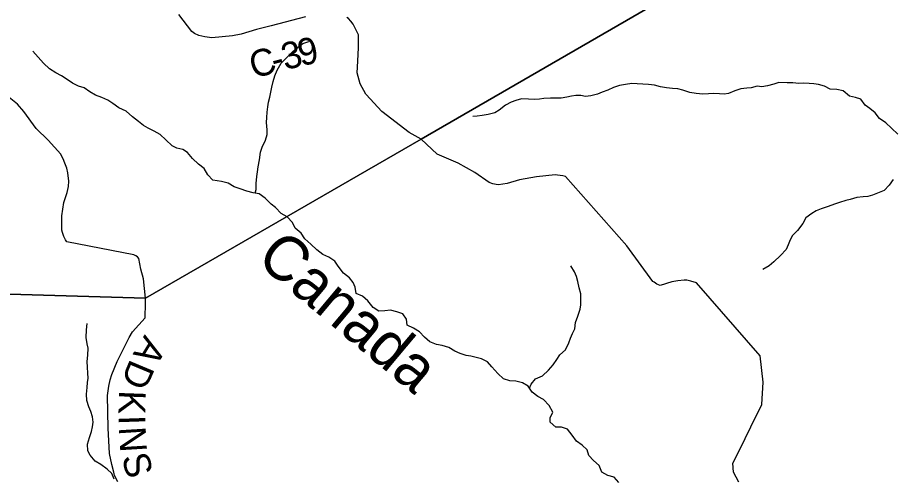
# Model space of a CAD drawing. Extents: x 1624196 to 2029251, y 146837 to 440034.
# Drawn here: x 1756894 to 1766716, y 320232 to 325395 of the extents above; entities that cross this region are included whole.
import ezdxf

# ---------------------------------------------------------------- set-up
doc = ezdxf.new("R2010")
doc.units = 0
for name, color, linetype in [('GM_X_County_Road', 7, 'Continuous'), ('GM_X_County_Road_Text', 7, 'Continuous'), ('GM_X_Minor_River', 7, 'Continuous'), ('GM_X_Minor_River_Text', 7, 'Continuous'), ('GM_X_Township', 7, 'Continuous'), ('GM_X_Township_Road', 7, 'Continuous'), ('GM_X_Township_Road_Text', 7, 'Continuous')]:
    doc.layers.add(name, color=color, linetype=linetype)

msp = doc.modelspace()

# ---------------------------------------------------------------- linework, layer by layer
at = {"layer": 'GM_X_County_Road'}
for points in [[(1760125.2, 325401), (1759741.5, 325302.4), (1759575.7, 325260.4), (1759404, 325208.4), (1759308, 325191.2), (1759073.8, 325166.6), (1758996.5, 325176.3), (1758931.2, 325193), (1758882.5, 325214.3), (1758852.5, 325238.3), (1758706.1, 325427.1)], [(1760808.6, 324529.8), (1760804.4, 324534.3), (1760740.9, 324649.9), (1760705.4, 324773.8), (1760714, 324904.3), (1760722.2, 325058.8), (1760720.6, 325199.2), (1760708.3, 325231.3), (1760661.1, 325318.8), (1760637.1, 325354.7), (1760610.3, 325384.4), (1760591.8, 325395.8)], [(1764990.2, 320179.8), (1764930.8, 320291.5), (1764925.6, 320391.6), (1765000.1, 320538.9), (1765125.3, 320801), (1765250.7, 321051.1), (1765263.9, 321303.9), (1765232.5, 321598.3), (1764517.7, 322416.4), (1764451.1, 322437.6), (1764407.2, 322447.3), (1764378.4, 322447.5), (1764305.7, 322440.9), (1764241.1, 322429.3), (1764107.3, 322387.7), (1764089.2, 322392.9), (1764070.9, 322402.9), (1764039.5, 322422.7), (1764026.6, 322433), (1763735.5, 322830.7), (1763045.3, 323609), (1763014.7, 323618.8), (1762956.9, 323627.1), (1762928.8, 323629.8), (1762718.7, 323605.4), (1762530.7, 323573.2), (1762388.9, 323533.5), (1762294.9, 323518.4), (1762267.6, 323522.1), (1762229.6, 323528.7), (1762190.4, 323543.3), (1762028.8, 323653.7), (1761839.2, 323759.9), (1761603.6, 323861.5), (1761424.8, 324031.3), (1761290.2, 324102.6), (1760984.9, 324339.8), (1760808.6, 324529.8)]]:
    msp.add_lwpolyline(points, dxfattribs=at)
at = {"layer": 'GM_X_Minor_River'}
for points in [[(1759561.2, 323422.5), (1759571.6, 323463.7), (1759572.4, 323532), (1759579.3, 323612.1), (1759588, 323664.2), (1759596.7, 323720.3), (1759611.6, 323796.4), (1759622.6, 323882.6), (1759639.3, 323940.6), (1759676.3, 324018.4), (1759695.1, 324080.4), (1759695.8, 324134.6), (1759688.7, 324215), (1759693.4, 324273.1), (1759696.1, 324333.3), (1759702.8, 324393.4), (1759711.4, 324445.5), (1759726.1, 324501.5), (1759749.5, 324611.6), (1759762.3, 324675.7), (1759783.1, 324739.7), (1759809.9, 324803.6), (1759854.9, 324883.3), (1759909.7, 324938.9), (1759984.8, 325012.2), (1760037.5, 325057.8), (1760098.1, 325103.2), (1760162.6, 325124.5)], [(1758557.5, 324023.8), (1758496, 324082.7), (1758426.3, 324119.6), (1758360.5, 324154.6), (1758306.7, 324183.3), (1758253.1, 324228.1), (1758183.5, 324281.1), (1758112, 324342.2), (1758030.3, 324381.3), (1757964.6, 324428.2), (1757907, 324469.1), (1757841.1, 324498), (1757769.3, 324524.9), (1757705.5, 324559.8), (1757641.9, 324604.7), (1757577.9, 324623.5), (1757510.1, 324658.5), (1757440.5, 324705.5), (1757388.8, 324740.2), (1757325, 324775.1), (1757253.4, 324820.1), (1757183.9, 324883.1), (1757124.5, 324948.1), (1757065.2, 325019)], [(1766775.8, 324086.1), (1766706.4, 324151.2), (1766640.9, 324214.2), (1766571.3, 324261.2), (1766521.9, 324324), (1766462.4, 324374.9), (1766410.7, 324411.6), (1766361.3, 324478.4), (1766301.4, 324497.2), (1766233.4, 324512.1), (1766161.9, 324573.1), (1766091.9, 324586), (1766017.7, 324590.9), (1765951.9, 324623.8), (1765884, 324644.7), (1765831.9, 324651.3), (1765781.9, 324656), (1765715.7, 324656.7), (1765665.5, 324655.3), (1765597.4, 324660.2), (1765533.3, 324662.9), (1765439.1, 324666.1), (1765382.7, 324648.7), (1765314.3, 324627.4), (1765248, 324618.2), (1765196, 324624.8), (1765131.6, 324607.5), (1765081.4, 324602.1), (1765013.1, 324594.9), (1764946.7, 324573.6), (1764876.1, 324542.3), (1764825.9, 324532.9), (1764775.8, 324539.5), (1764703.7, 324542.4), (1764651.5, 324537), (1764587.3, 324535.8), (1764513.2, 324540.6), (1764441.1, 324553.6), (1764361.2, 324580.6), (1764307.2, 324593.3), (1764247.2, 324600), (1764179, 324604.9), (1764111, 324615.7), (1764045, 324634.5), (1763977, 324643.4), (1763914.9, 324648.2), (1763850.7, 324650.9), (1763790.6, 324653.6), (1763718.3, 324644.5), (1763652, 324633.2), (1763583.5, 324610), (1763519, 324578.6), (1763458.6, 324555.3), (1763404.2, 324535.8), (1763331.8, 324514.6), (1763271.5, 324509.3), (1763217.5, 324520), (1763161.4, 324520.7), (1763111.2, 324513.2), (1763058.9, 324501.8), (1762998.6, 324490.5), (1762934.4, 324489.3), (1762878.3, 324489.9), (1762804, 324484.8), (1762753.8, 324477.4), (1762697.6, 324474), (1762631.5, 324478.8), (1762551.3, 324481.8), (1762486.9, 324462.5), (1762434.6, 324445.1), (1762372, 324411.7), (1762301.2, 324354.3), (1762250.7, 324324.8), (1762178.3, 324305.6), (1762110, 324294.4), (1762055.8, 324289), (1762003.6, 324283.6)], [(1763645.9, 320175.7), (1763590.4, 320234.5), (1763520.5, 320255.5), (1763454.7, 320290.4), (1763423.5, 320367), (1763360, 320424), (1763306.5, 320478.8), (1763287.2, 320543.2), (1763231.7, 320596.1), (1763168, 320639), (1763118.7, 320707.8), (1763067.3, 320774.7), (1762999.4, 320795.5), (1762935.2, 320796.3), (1762873.7, 320853.2), (1762874.3, 320903.4), (1762905.2, 320967.3), (1762861.9, 321040), (1762798.5, 321107), (1762734.7, 321139.9), (1762671.2, 321190.8), (1762627.8, 321255.6), (1762562.1, 321296.5), (1762488.1, 321313.5), (1762420, 321318.3), (1762350.1, 321339.2), (1762286.6, 321400.1), (1762217.3, 321475.2), (1762169.8, 321530), (1762102, 321564.9), (1762044.1, 321579.7), (1761982.1, 321594.5), (1761932, 321603.1), (1761862.1, 321624), (1761802.3, 321650.8), (1761736.6, 321691.7), (1761662.6, 321712.7), (1761598.6, 321725.5), (1761522.8, 321756.5), (1761461.2, 321805.4), (1761405.8, 321868.3), (1761338, 321907.2), (1761268.3, 321942.2), (1761259, 322008.5), (1761219.6, 322069.2), (1761151.7, 322092.1), (1761079.7, 322111), (1761017.5, 322103.7), (1760951.3, 322100.5), (1760885.6, 322141.4), (1760828.3, 322214.4), (1760766.7, 322267.3), (1760696.9, 322298.2), (1760683.7, 322368.6), (1760660.3, 322421.1), (1760620.8, 322473.8), (1760553.2, 322526.8), (1760494, 322603.7), (1760454.5, 322658.4), (1760388.8, 322703.3), (1760323, 322734.2), (1760253.5, 322789.2), (1760188, 322850.2), (1760120.6, 322911.2), (1760079.2, 322974), (1760009.7, 323029), (1759980.3, 323093.5), (1759920.9, 323156.5), (1759853.2, 323195.4), (1759791.8, 323262.4), (1759740.1, 323301.1), (1759674.7, 323368.1), (1759607.1, 323415.1), (1759539.1, 323426), (1759467.1, 323444.9), (1759393.2, 323473.9), (1759327.3, 323494.7), (1759257.6, 323535.7), (1759185.6, 323554.6), (1759135.6, 323561.2), (1759085.6, 323569.9), (1759032.1, 323630.7), (1758990.8, 323701.5), (1758925.2, 323750.4), (1758859.8, 323811.4), (1758800.4, 323878.4), (1758748.7, 323915.1), (1758682.7, 323929.9), (1758630.9, 323954.6), (1758557.5, 324023.8)], [(1766725.7, 323576.9), (1766678.9, 323513.3), (1766622, 323451.7), (1766547.4, 323422.5), (1766493, 323401.1), (1766438.8, 323387.7), (1766388.6, 323382.3), (1766316.3, 323373.1), (1766241.8, 323353.9), (1766191.5, 323340.5), (1766121.1, 323319.2), (1766066.7, 323299.8), (1765994.3, 323274.6), (1765915.7, 323247.4), (1765861.3, 323224), (1765810.8, 323194.5), (1765744.1, 323147.1), (1765709.3, 323083.3), (1765650.2, 323005.7), (1765595.4, 322950.2), (1765566.7, 322898.3), (1765546.1, 322844.4), (1765523.4, 322790.5), (1765458.4, 322723), (1765385.4, 322651.6), (1765332.7, 322608.1), (1765262.1, 322566.8)], [(1762642.1, 321234.2), (1762660.2, 321281.3), (1762709, 321338.9), (1762785.6, 321372.1), (1762854.5, 321435.5), (1762905.4, 321497.1), (1762950.1, 321554.8), (1762980.9, 321608.6), (1763043.7, 321666.1), (1763084.7, 321741.8), (1763103.4, 321795.8), (1763126, 321847.7), (1763148.7, 321901.6), (1763159.6, 321971.8), (1763184.5, 322041.7), (1763209.4, 322119.7), (1763218.1, 322171.8), (1763219.5, 322292.2), (1763198.2, 322360.7), (1763183, 322433.1), (1763167.6, 322487.5), (1763148.2, 322541.9), (1763106.9, 322608.6)], [(1757977.4, 320215.3), (1757954.1, 320275.8), (1757900.5, 320326.6), (1757828.9, 320377.6), (1757765.2, 320416.5), (1757707.8, 320481.5), (1757682.3, 320531.9), (1757681.2, 320606.2), (1757702.1, 320680.2), (1757723, 320750.2), (1757735.6, 320800.2), (1757744.3, 320854.3), (1757734.9, 320912.6), (1757715.6, 320973.1), (1757696.1, 321023.5), (1757672.9, 321098), (1757667.7, 321168.3), (1757674.6, 321242.5), (1757681.3, 321296.6), (1757685.9, 321346.7), (1757684.5, 321403), (1757679.3, 321469.2), (1757676.1, 321535.5), (1757682.9, 321605.7), (1757687.8, 321683.9), (1757674.4, 321734.2), (1757665.2, 321804.6), (1757670.2, 321888.8), (1757675, 321959)]]:
    msp.add_lwpolyline(points, dxfattribs=at)
at = {"layer": 'GM_X_Township'}
for points in [[(1767163.3, 327347.7), (1761424.8, 324031.3), (1758331.9, 322243.9), (1751841, 322435.4), (1751058.4, 322458.5), (1749726.1, 322497.8), (1749733.4, 330018.6)], [(1749604, 300900.2), (1749590, 305213.9), (1749585.7, 306557.2), (1749573.2, 310345.3), (1749573.1, 310374), (1749639, 314428.6), (1749723.4, 319624.5), (1749726.1, 322497.8), (1751058.4, 322458.5), (1751841, 322435.4), (1758331.9, 322243.9), (1761424.8, 324031.3), (1767163.3, 327347.7)]]:
    msp.add_lwpolyline(points, dxfattribs=at)
at = {"layer": 'GM_X_Township_Road'}
for points in [[(1757417.9, 323778.6), (1757413.4, 323789.4), (1757379.4, 323860), (1757239.3, 324018.9), (1757101.6, 324147.7), (1756965.1, 324338.7), (1756894, 324424.1), (1756782.8, 324511.1), (1756573.6, 324582.9), (1756464.5, 324659.9), (1756355.7, 324714.8), (1756265.1, 324749.9)], [(1758330.9, 322188.3), (1758331.9, 322243.9), (1758309.1, 322460.8), (1758279.9, 322568.7), (1758254.5, 322688.8), (1758239.3, 322709.5), (1758223, 322720.3), (1758199.9, 322732.3), (1757448.7, 322878.2), (1757431.4, 322899.3), (1757415.2, 322937.2), (1757398.9, 322982.4), (1757393.1, 323007.9), (1757393.3, 323168.4), (1757415.6, 323319), (1757452.4, 323431.7), (1757465.8, 323498.5), (1757471, 323556.3), (1757460.4, 323650.3), (1757449.3, 323702.4), (1757417.9, 323778.6)], [(1758021.5, 320182.1), (1757981.8, 320253.5), (1757973.7, 320290.5), (1757951.3, 320376.5), (1757927.8, 320502.2), (1757911.9, 320785.9), (1757905.4, 321151.4), (1757917.7, 321256.2), (1757935.1, 321328.2), (1757954, 321387.6), (1758013.4, 321533.4), (1758086.2, 321681.9), (1758145.7, 321803.4), (1758185.1, 321868.4), (1758328.2, 322023.6), (1758330.9, 322188.3)]]:
    msp.add_lwpolyline(points, dxfattribs=at)

# ---------------------------------------------------------------- texts
at = {"layer": 'GM_X_County_Road_Text'}
for s, rotation, p in [('3', 14.18454, (1759897.8, 324802.9)), ('9', 12.26013, (1760074.4, 324847.6)), ('C', 14.768, (1759541.1, 324709.1)), ('-', 14.64682, (1759779.2, 324771.9))]:
    msp.add_text(s, height=300, rotation=rotation, dxfattribs=at).set_placement(p)
at = {"layer": 'GM_X_Minor_River_Text'}
msp.add_text('Canada', height=500.03, rotation=319.99601, dxfattribs=at).set_placement((1759557.3, 322661.1))
at = {"layer": 'GM_X_Township_Road_Text'}
for s, rotation, p in [('A', 238.57268, (1758323.2, 321841.8)), ('D', 247.28571, (1758162.9, 321572.2)), ('K', 267.98926, (1758035.7, 321213.7)), ('I', 271.93352, (1758026.5, 320927.3)), ('N', 273.51949, (1758031, 320795.1)), ('S', 286.16962, (1758059.6, 320460.5))]:
    msp.add_text(s, height=300, rotation=rotation, dxfattribs=at).set_placement(p)

doc.saveas('drawing.dxf')
